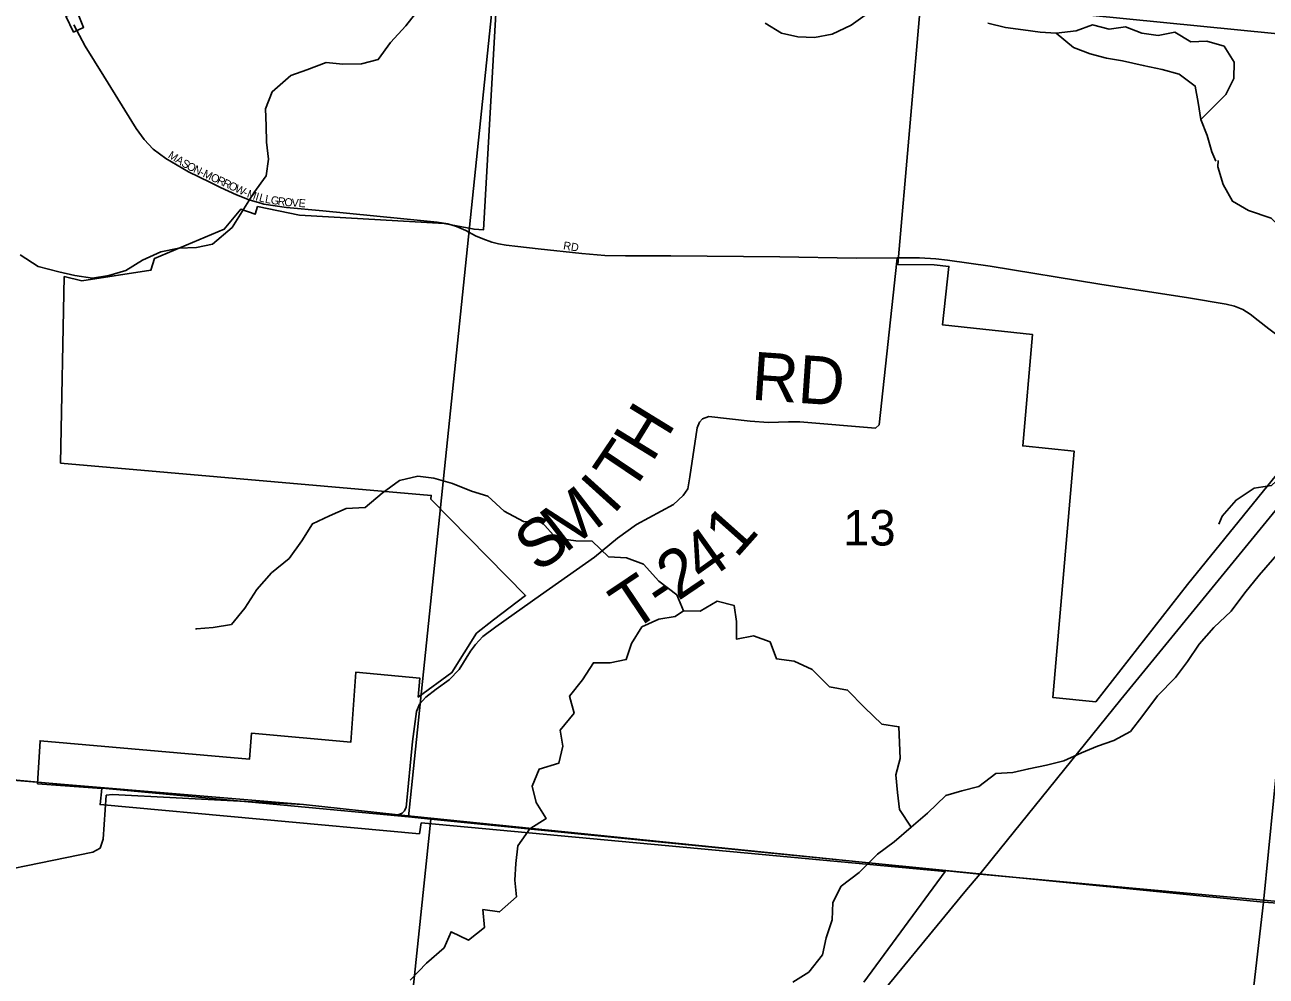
# Model space of a CAD drawing. Extents: x 1310247 to 1664935, y 284496 to 704931.
# Drawn here: x 1465477 to 1473230, y 500519 to 506461 of the extents above; entities that cross this region are included whole.
import ezdxf

# ---------------------------------------------------------------- set-up
doc = ezdxf.new("R2010")
doc.units = 0
for name, color, linetype in [('GM_X_Adjacent_County', 7, 'Continuous'), ('GM_X_Corporation_Text', 7, 'Continuous'), ('GM_X_County', 7, 'Continuous'), ('GM_X_County_Subdivision_Text', 7, 'Continuous'), ('GM_X_Major_Lake_Text', 7, 'Continuous'), ('GM_X_Minor_River_Text', 7, 'Continuous'), ('GM_X_Rail_Line', 7, 'Continuous'), ('GM_X_State_Shield', 7, 'Continuous'), ('GM_X_Township_Subdivision', 7, 'Continuous'), ('GM_X_US_Location', 7, 'Continuous')]:
    doc.layers.add(name, color=color, linetype=linetype)

msp = doc.modelspace()

# ---------------------------------------------------------------- linework, layer by layer
at = {"layer": 'GM_X_Adjacent_County'}
msp.add_lwpolyline([(1473508.9, 500967.1), (1471440.6, 501156.5), (1467808.6, 501527.2), (1467216.7, 501590.5), (1464579.4, 501812.4), (1462646.2, 502000.8), (1462875.7, 505358.2), (1462865.8, 505464.8), (1462851.2, 505633.7), (1462850.9, 505814.7), (1463012.9, 506659.2), (1463035, 506774.3), (1463058.3, 506956.1), (1463678.6, 512794), (1463681.4, 512819), (1469475.8, 517569.3), (1474854.5, 517044.7)], dxfattribs=at)
at = {"layer": 'GM_X_Corporation_Text'}
for points in [[(1465782.7, 506461.3), (1465854.8, 506328.4), (1465970.3, 506140.3), (1466171.6, 505813.3), (1466222.1, 505744.9), (1466278.4, 505684.5), (1466356.6, 505625.5), (1466499.3, 505542), (1466631.9, 505477.4), (1466699, 505445.6), (1466798.7, 505400.2), (1466878.8, 505368.8), (1466957, 505345.2)], [(1466957, 505345.2), (1466968.8, 505341.6), (1467110.8, 505319.8), (1467338.4, 505299), (1467823.4, 505251.6), (1468052.8, 505228), (1468118.8, 505217.6), (1468172.1, 505201.1), (1468230.6, 505177.2), (1468292, 505143.9), (1468336.9, 505123.4), (1468394, 505103.2), (1468434.3, 505093.9), (1468483.3, 505084.5), (1468556.7, 505076.2)], [(1468556.7, 505076.2), (1468683, 505061.9), (1468955.7, 505033.3), (1469099.3, 505020.7), (1469228.5, 505018.5), (1469512.2, 505019), (1470193.1, 505012.8), (1470668.2, 505003.1), (1470924.2, 505005.4), (1470924.3, 505005.4)], [(1470924.3, 505005.4), (1471065.2, 505005.8), (1471166.3, 505000.4), (1471239, 504991.7), (1471506.4, 504952.9), (1472190.3, 504841.4), (1472743.9, 504755.1), (1472979.5, 504717.1), (1473031.5, 504704.2), (1473084.4, 504683.5), (1473129.5, 504653.8), (1473180.2, 504614.1), (1473245.8, 504561.7), (1473328.1, 504502.9), (1473397.1, 504459.8), (1473478.3, 504420.3), (1473545.9, 504384.5)], [(1463696.7, 500619.7), (1463700.2, 500622.4), (1463777.5, 500682.2), (1463866.8, 500742.7), (1464452.7, 500781.7), (1464501.2, 500802.9), (1464514, 500842.7), (1464539.3, 500908.4), (1464566.2, 500954.1), (1464985.5, 501106.6), (1465901.2, 501293.8), (1465947.8, 501319), (1465966.9, 501374.8), (1465985.8, 501649.6)]]:
    msp.add_lwpolyline(points, dxfattribs=at)
at = {"layer": 'GM_X_County'}
for points in [[(1468997.7, 512272.1), (1474338.3, 511711.9), (1473744, 506360.5), (1468429.8, 506890.2)], [(1463120.7, 507398.7), (1468429.8, 506890.2), (1467873.4, 501515.2), (1462644, 502004.5), (1462858.9, 505825.7)], [(1468429.8, 506890.2), (1473744, 506360.5), (1473211.9, 500981.8), (1468013.1, 501500.4), (1467873.4, 501515.2)], [(1462624, 502004.9), (1462644, 502004.5), (1467873.4, 501515.2), (1468013.1, 501500.4), (1467527.6, 496856.8), (1462164.5, 497362.7)], [(1468013.1, 501500.4), (1473211.9, 500981.8), (1472688.4, 496436.9), (1467527.6, 496856.8)]]:
    msp.add_lwpolyline(points, close=True, dxfattribs=at)
for points in [[(1475811.3, 500803.7), (1473211.9, 500981.8), (1473744, 506360.5)], [(1473314.2, 496628.3), (1473209.5, 496594.4), (1473116.8, 496556.3), (1473017.9, 496512.3), (1472874.1, 496421.2), (1472688.4, 496436.9), (1473211.9, 500981.8), (1475811.3, 500803.7)]]:
    msp.add_lwpolyline(points, dxfattribs=at)
at = {"layer": 'GM_X_County_Subdivision_Text'}
for points in [[(1470924.2, 505005.4), (1470922.4, 504985.7), (1470811.5, 503962.6), (1470789.1, 503940.9), (1470317.5, 503980.7), (1470245.3, 503981.7), (1470122.4, 503978.2), (1470006.5, 503986.2), (1469748.2, 504014.8), (1469710.1, 504000.7), (1469690.5, 503978.7), (1469676.5, 503943.1), (1469629.8, 503637.6), (1469617.8, 503563.4), (1469588.7, 503521.2), (1469527.5, 503466.1), (1469296.8, 503339.6), (1469178.4, 503254.4), (1469034.5, 503135.6), (1468698.2, 502898.3), (1468419.5, 502700.5), (1468336.8, 502641.2), (1468291.8, 502590.8), (1468261.3, 502549.5), (1468189.4, 502434.4), (1468126.4, 502369.6), (1468046.9, 502312.1), (1467982.1, 502262.6), (1467942.6, 502219), (1467923.2, 502173.2), (1467898, 501983.9), (1467858.9, 501573.1), (1467853.3, 501561.4)], [(1467853.3, 501561.4), (1467848.6, 501551.5), (1467834.2, 501537.1), (1467808.6, 501527.2), (1467216.8, 501590.5), (1466023.8, 501654.5), (1465985.8, 501649.6)]]:
    msp.add_lwpolyline(points, dxfattribs=at)
at = {"layer": 'GM_X_Major_Lake_Text'}
for points in [[(1468437.6, 506862.7), (1468340.6, 505180.4), (1468282.7, 505183.8), (1468096.4, 505221), (1467191.9, 505273.2), (1466930.1, 505325.5), (1466915.2, 505277.8), (1466826.1, 505310.7), (1466722.9, 505184.6), (1466286.5, 505002.1), (1466264.9, 504928.2), (1465833.9, 504862.2), (1465723.2, 504889), (1465700.7, 503724.3), (1468015.2, 503521.7), (1468013.6, 503497.6), (1468604.6, 502897.5), (1468403, 502745.6), (1468297.6, 502660.7), (1468144.5, 502415.6), (1467934.1, 502262.8), (1467944.4, 502380.3), (1467543.8, 502417.3), (1467513.3, 501981.5), (1466891.7, 502035.9), (1466880.4, 501875.3), (1465572.4, 501989.8), (1465556.9, 501721.2), (1465956.9, 501691.2), (1465946.9, 501591.2), (1467941.2, 501409.1), (1467953.1, 501476.5), (1471224.1, 501173.5), (1470716, 500481.6)], [(1473526.5, 503938.3), (1472737.9, 502964.6), (1472165.5, 502232.1), (1471896.7, 502260.4), (1472031.3, 503797.4), (1471709.1, 503831.3), (1471770.1, 504527.5), (1471208.3, 504586.6), (1471248.2, 504952.4), (1471156.7, 504961.6), (1470928.1, 504964.1), (1471074.9, 506640.5)]]:
    msp.add_lwpolyline(points, dxfattribs=at)
msp.add_lwpolyline([(1465733.7, 506514.4), (1465781.5, 506416.2), (1465844, 506445.3), (1465805.1, 506538.8)], close=True, dxfattribs=at)
at = {"layer": 'GM_X_Minor_River_Text'}
for points in [[(1466985.6, 505728.9), (1466983.6, 505831), (1466979.6, 505937.1), (1467021.6, 506043.1), (1467137.8, 506145.2), (1467237.9, 506180.6), (1467358.1, 506225.7), (1467462.2, 506215.9), (1467580.3, 506217.9), (1467684.5, 506245.4), (1467760.5, 506350.5), (1467856.7, 506454.9), (1467938.8, 506561.3)], [(1470101.3, 506470.9), (1470203.5, 506408.7), (1470305.6, 506386.6), (1470407.7, 506382.6), (1470519.8, 506402.7), (1470638, 506458.9), (1470740.1, 506531.1)], [(1471491, 506470.9), (1471601.1, 506444.8), (1471711.3, 506430.7), (1471817.4, 506414.7), (1471917.5, 506408.7), (1472025.6, 506320.3), (1472129.7, 506280.6), (1472231.9, 506253.1), (1472332, 506235.4), (1472462.1, 506207.9), (1472580.3, 506182.4), (1472686.4, 506152.9), (1472786.5, 506078.3), (1472804.5, 505976.2), (1472820.5, 505870.1), (1472860.6, 505770), (1472890.6, 505667.9), (1472914.6, 505609)], [(1471917.5, 506408.7), (1472043.7, 506422.7), (1472145.8, 506460.8), (1472249.9, 506434.7), (1472350, 506448.8), (1472452.1, 506408.6), (1472554.3, 506394.6), (1472658.4, 506414.7), (1472758.5, 506354.4), (1472858.6, 506358.5), (1472966.7, 506328.3), (1473028.8, 506227.6), (1473026.8, 506125.4), (1472976.7, 506025.3), (1472820.5, 505870.1)], [(1465446.8, 505024.2), (1465561.1, 504952), (1465689.5, 504918), (1465789.8, 504895.9), (1465900.2, 504877.9), (1466002.5, 504895.9), (1466106.9, 504926), (1466211.2, 504992.1), (1466325.6, 505042.2), (1466437.9, 505066.3), (1466548.3, 505070.3), (1466648.6, 505090.3), (1466771, 505194.6), (1466845.2, 505310.8), (1466907.4, 505411), (1466983.7, 505517.3), (1466998.5, 505622.8), (1466985.6, 505728.9)], [(1473440.4, 504583.5), (1473414.1, 504633.1), (1473416.1, 504733.4), (1473388.3, 504833.6), (1473364.4, 504945.8), (1473370.4, 505052.1), (1473364.4, 505154.3), (1473261, 505252.5), (1473119.8, 505300.6), (1473018.4, 505358.8), (1472960.7, 505463), (1472926.7, 505573.2), (1472930.7, 505614.5)], [(1473820.9, 504267.5), (1473734.2, 504134), (1473644.7, 504023.8), (1473535.3, 503907.5), (1473479.7, 503807.3), (1473376.2, 503687.1), (1473262.9, 503584.8), (1473155.5, 503566.8), (1473042.1, 503492.6), (1472954.6, 503392.4), (1472934.5, 503342.3)], [(1473310.6, 503167.9), (1473185.3, 503023.6), (1473095.8, 502913.3), (1473010.3, 502799.1), (1472902.4, 502696.9), (1472810.1, 502592.6), (1472737.9, 502484.4), (1472663.6, 502384.2), (1472551.2, 502269.9), (1472458.9, 502147.7), (1472382.7, 502047.5), (1472278.3, 501991.3), (1472176, 501955.2), (1472075.7, 501913.2), (1471965.3, 501865.1), (1471857, 501837), (1471746.6, 501814.9), (1471646.3, 501790.9), (1471542, 501784.9), (1471435.6, 501704.7), (1471329.3, 501676.6), (1471229, 501646.6), (1471114.6, 501538.3), (1471012.3, 501450.1), (1470940, 501560.4), (1470928, 501666.6), (1470916, 501776.9), (1470944.1, 501879.1), (1470936.1, 502077.5), (1470829.7, 502093.6), (1470721.4, 502197.8), (1470615.1, 502306.1), (1470502.7, 502326.1), (1470394.4, 502434.3), (1470282, 502486.5), (1470171.7, 502500.5), (1470131.5, 502606.7), (1470027.2, 502644.8), (1469920.9, 502624.8), (1469920.9, 502735), (1469906.8, 502835.2), (1469800.5, 502861.3), (1469694.2, 502799.2), (1469589.8, 502801.2), (1469549.7, 502901.4), (1469437.3, 502985.6), (1469341, 503091.8), (1469234.7, 503131.9), (1469122.3, 503137.9), (1469020, 503236.2), (1468917.7, 503238.2), (1468795.3, 503254.2), (1468705, 503354.4), (1468590.7, 503358.4), (1468470.3, 503422.6), (1468368, 503516.8), (1468265.6, 503548.9), (1468147.3, 503597), (1468030.9, 503629), (1467930.6, 503641.1), (1467816.2, 503615), (1467707.9, 503536.9), (1467601.5, 503446.7), (1467483.1, 503440.6), (1467378.8, 503394.5), (1467274.5, 503344.4), (1467206.2, 503238.2), (1467128, 503128), (1467017.6, 503037.8), (1466925.3, 502933.5), (1466851.1, 502817.3), (1466766.8, 502715.1), (1466652.4, 502697), (1466550.1, 502689), (1466542.1, 502687)], [(1469589.8, 502801.2), (1469537.6, 502765.1), (1469437.3, 502749.1), (1469331, 502701), (1469266.8, 502596.7), (1469232.7, 502496.5), (1469132.3, 502476.5), (1469028, 502476.5), (1468959.8, 502370.2), (1468879.5, 502268), (1468907.6, 502161.8), (1468819.3, 502055.5), (1468837.4, 501955.3), (1468811.3, 501849.1), (1468688.9, 501813), (1468644.7, 501706.8), (1468670.8, 501604.5), (1468733, 501504.3), (1468630.7, 501440.2), (1468556.4, 501334), (1468542.4, 501223.7), (1468536.3, 501119.5), (1468548.4, 501015.2), (1468442, 500921), (1468337.7, 500935.1), (1468347.7, 500822.8), (1468247.4, 500744.7), (1468139, 500796.8), (1468094.9, 500696.6), (1467986.5, 500600.3), (1467884.2, 500494.1)], [(1471012.3, 501450.1), (1470905.9, 501358), (1470801.6, 501281.8), (1470687.2, 501167.5), (1470574.8, 501081.3), (1470522.7, 500979.1), (1470518.6, 500870.9), (1470480.5, 500758.6), (1470458.4, 500652.4), (1470374.2, 500544.2), (1470273.8, 500482)]]:
    msp.add_lwpolyline(points, dxfattribs=at)
at = {"layer": 'GM_X_State_Shield'}
for points in [[(1471517.4, 501251.4), (1472321.9, 502246.4), (1473837.2, 504099.9), (1473875.8, 504147.1), (1474011.3, 504313.7), (1474205.1, 504526.4)], [(1471348.5, 501044.9), (1471440.6, 501156.5), (1471517.4, 501251.4)], [(1469917.5, 499291.5), (1469953.7, 499335.3), (1470416.9, 499915.3), (1470703.6, 500262.8), (1471348.5, 501044.9)]]:
    msp.add_lwpolyline(points, dxfattribs=at)

# ---------------------------------------------------------------- texts
at = {"layer": 'GM_X_Rail_Line'}
for s, rotation, p in [('M', 327.42126, (1466367, 505634.3)), ('A', 329.39637, (1466413.1, 505604.9)), ('S', 329.40136, (1466450.9, 505582.5)), ('O', 331.93429, (1466483.3, 505563.4)), ('N', 334.98693, (1466524.8, 505541.4)), ('M', 335.09874, (1466584.7, 505513.5)), ('-', 335.06473, (1466564.7, 505522.8)), ('O', 335.08744, (1466632.6, 505491.3)), ('R', 335.08579, (1466672.5, 505472.7)), ('R', 335.08579, (1466708.4, 505456)), ('O', 335.10814, (1466744.3, 505439.3)), ('W', 335.08162, (1466784.3, 505420.8)), ('-', 335.10682, (1466836.2, 505396.7)), ('M', 339.9402, (1466860.4, 505385.7)), ('I', 344.20605, (1466913.8, 505366.3)), ('L', 345.34485, (1466936.1, 505360.1)), ('L', 349.81169, (1466974.3, 505350.3)), ('G', 351.13655, (1467010.2, 505343.8)), ('R', 351.1932, (1467053.7, 505337)), ('O', 354.41705, (1467095.9, 505330.6)), ('V', 356.46894, (1467141.6, 505326.2)), ('E', 356.55612, (1467185.6, 505323.4)), ('RD', 351.03269, (1468836.9, 505059.4))]:
    msp.add_text(s, height=50, rotation=rotation, dxfattribs=at).set_placement(p)
at = {"layer": 'GM_X_Township_Subdivision'}
for s, rotation, p in [('RD', 356.05507, (1470009.6, 504120.6)), ('H', 58.43488, (1469394.9, 503721.7)), ('T', 56.02144, (1469262, 503524)), ('I', 47.9203, (1469150.9, 503396.1)), ('M', 37.69774, (1468850.4, 503157.4)), ('S', 36.34247, (1468681.2, 503032.8)), ('1', 48.33762, (1469920.5, 503123.4)), ('4', 35.40806, (1469715, 502967.1)), ('2', 34.20777, (1469556.5, 502859.3)), ('T', 33.90639, (1469266.7, 502664.4)), ('-', 33.96146, (1469453.2, 502789.7))]:
    msp.add_text(s, height=300, rotation=rotation, dxfattribs=at).set_placement(p)
at = {"layer": 'GM_X_US_Location'}
msp.add_text('13', height=221, rotation=0.00001, dxfattribs=at).set_placement((1470586.6, 503209.1))

doc.saveas('drawing.dxf')
